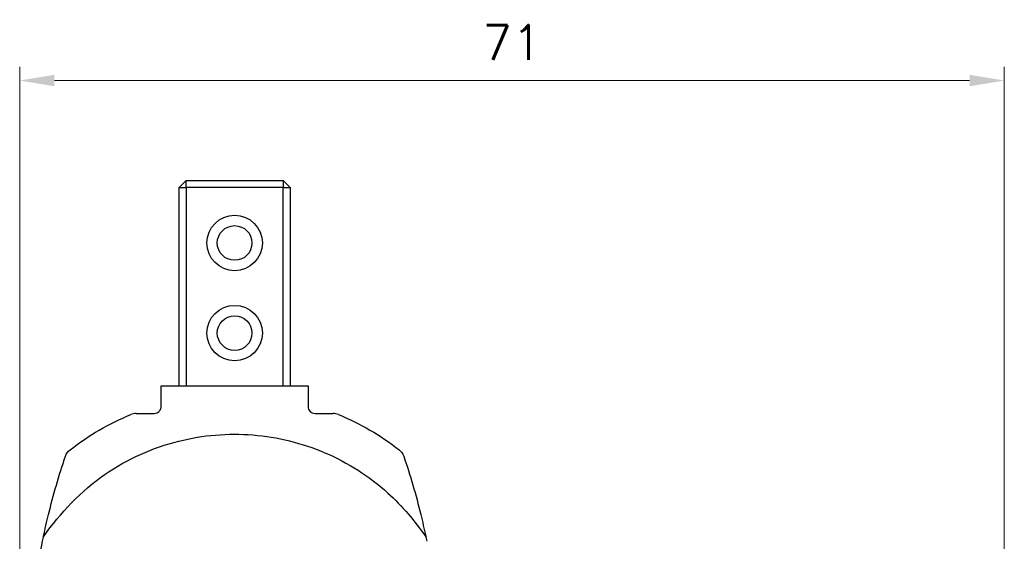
# Model space of a CAD drawing. Header units: millimetres. Extents: x 399 to 6076, y -1991 to 1602.
# Tile 312 of 324: x 5679 to 5750, y 110 to 147. Entities that reach past the tile are written whole.
import ezdxf

# ---------------------------------------------------------------- set-up
doc = ezdxf.new("R2010")
doc.units = ezdxf.units.MM
doc.layers.add('AM_5', color=3, linetype='Continuous', lineweight=25)
doc.layers.add('可見 (ISO)', color=7, linetype='Continuous', lineweight=25)
doc.styles.add('尺寸標註', font='romans.shx', dxfattribs={"bigfont": 'CHINESET.SHX'})
doc.dimstyles.new('CNS1$0', dxfattribs={"dimtxt": 2.5, "dimasz": 2.5, "dimexe": 1, "dimexo": 1, "dimgap": 1.5, "dimtad": 1, "dimtoh": 1, "dimdec": 1, "dimdsep": 46, "dimtxsty": '尺寸標註', "dimcen": 0, "dimclrd": 2, "dimclre": 2, "dimclrt": 1, "dimadec": 0, "dimazin": 2, "dimtp": 0.1, "dimtm": 0.1, "dimtfac": 0.71, "dimtdec": 1, "dimtmove": 0, "dimatfit": 0, "dimfxl": 0, "dimlwd": 13, "dimlwe": 13, "dimarcsym": 0})

# ---------------------------------------------------------------- blocks, each defined once
blk = doc.blocks.new('*D473')
at = {"layer": 'AM_5', "color": 2, "lineweight": 13}
for p, q in [((5679.389, 87.727), (5679.389, 143.998)), ((5750.391, 70.777), (5750.391, 143.998)), ((5681.889, 142.998), (5747.891, 142.998))]:
    blk.add_line(p, q, dxfattribs=at)
at = {"layer": 'AM_5', "color": 2}
for points in [[(5681.889, 143.415), (5681.889, 142.582), (5679.389, 142.998)], [(5747.891, 143.415), (5747.891, 142.582), (5750.391, 142.998)]]:
    blk.add_solid(points, dxfattribs=at)
at = {"layer": 'Defpoints', "color": 0}
for p in [(5750.391, 142.998), (5679.389, 86.727), (5750.391, 69.777)]:
    blk.add_point(p, dxfattribs=at)
at = {"layer": 'AM_5', "color": 1, "insert": (5714.89, 145.748), "char_height": 2.5, "attachment_point": 5, "style": '尺寸標註'}
blk.add_mtext('71', dxfattribs=at)

msp = doc.modelspace()

# ---------------------------------------------------------------- linework, layer by layer
at = {"layer": '可見 (ISO)'}
for p, q in [((5690.889, 135.277), (5691.389, 135.777)), ((5691.389, 135.777), (5698.389, 135.777)), ((5691.389, 135.277), (5691.389, 135.777)), ((5698.389, 135.777), (5698.389, 135.277)), ((5698.389, 135.777), (5698.889, 135.277)), ((5690.889, 120.977), (5690.889, 135.277)), ((5690.889, 135.277), (5691.389, 135.277)), ((5698.389, 135.277), (5691.389, 135.277)), ((5691.389, 135.277), (5691.389, 120.977)), ((5698.389, 120.977), (5698.389, 135.277)), ((5698.389, 135.277), (5698.889, 135.277)), ((5698.889, 135.277), (5698.889, 120.977)), ((5689.589, 119.477), (5689.589, 120.977)), ((5689.589, 120.977), (5690.058, 120.977)), ((5690.058, 120.977), (5699.72, 120.977)), ((5699.72, 120.977), (5700.189, 120.977)), ((5700.189, 120.977), (5700.189, 119.477)), ((5687.784, 118.977), (5689.089, 118.977)), ((5700.689, 118.977), (5701.993, 118.977))]:
    msp.add_line(p, q, dxfattribs=at)
for centre, radius in [((5694.889, 131.277), 2), ((5694.889, 131.277), 1.25), ((5694.889, 124.777), 2), ((5694.889, 124.777), 1.25)]:
    msp.add_circle(centre, radius, dxfattribs=at)
for centre, major_axis, ratio, start_param, end_param in [((5687.904, 117.373), (-0.315, 1.585), 0.783596, 6.128641, 6.439515), ((5701.876, 117.385), (0.313, 1.574), 0.786597, 6.126256, 6.438301)]:
    msp.add_ellipse(centre, major_axis=major_axis, ratio=ratio, start_param=start_param, end_param=end_param, dxfattribs=at)
for points, knots in [([(5689.089, 118.977), (5689.155, 118.977), (5689.222, 118.991), (5689.284, 119.017), (5689.287, 119.018), (5689.29, 119.02), (5689.293, 119.021), (5689.352, 119.048), (5689.404, 119.085), (5689.447, 119.128), (5689.451, 119.132), (5689.454, 119.136), (5689.458, 119.14), (5689.5, 119.186), (5689.531, 119.237), (5689.553, 119.291), (5689.577, 119.351), (5689.589, 119.414), (5689.589, 119.477)], [0, 0, 0, 0, 0.0002022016, 0.0002022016, 0.0002022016, 0.0002125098, 0.0002125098, 0.0002125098, 0.0004075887, 0.0004075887, 0.0004075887, 0.0004250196, 0.0004250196, 0.0004250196, 0.0006242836, 0.0006242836, 0.0006242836, 0.0008500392, 0.0008500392, 0.0008500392, 0.0008500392]), ([(5700.189, 119.477), (5700.189, 119.414), (5700.201, 119.351), (5700.225, 119.29), (5700.247, 119.237), (5700.278, 119.185), (5700.32, 119.14), (5700.324, 119.136), (5700.327, 119.132), (5700.331, 119.128), (5700.373, 119.085), (5700.426, 119.047), (5700.485, 119.021), (5700.549, 118.992), (5700.619, 118.977), (5700.689, 118.977)], [0, 0, 0, 0, 0.0002236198, 0.0002236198, 0.0002236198, 0.0004223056, 0.0004223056, 0.0004223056, 0.0004392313, 0.0004392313, 0.0004392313, 0.0006334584, 0.0006334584, 0.0006334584, 0.0008446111, 0.0008446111, 0.0008446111, 0.0008446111]), ([(5681.101, 110.077), (5682.324, 111.797), (5683.807, 113.391), (5687.151, 115.685), (5688.981, 116.507), (5692.597, 117.416), (5694.421, 117.57), (5697.978, 117.285), (5699.756, 116.846), (5703.05, 115.436), (5704.606, 114.441), (5706.977, 112.305), (5707.869, 111.212), (5708.676, 110.077)], [0, 0, 0, 0, 0.633143, 0.633143, 1.216638, 1.216638, 1.751695, 1.751695, 2.287082, 2.287082, 2.826621, 2.826621, 3.24446, 3.24446, 3.24446, 3.24446]), ([(5681.034, 109.751), (5681.049, 109.822), (5681.063, 109.89), (5681.083, 109.988), (5681.09, 110.024), (5681.099, 110.066), (5681.101, 110.077), (5681.101, 110.077)], [-0.12473279, -0.12473279, -0.12473279, -0.12473279, -0.09829052, -0.09829052, -0.07835862, -0.07835862, -0.06236786, -0.06236786, -0.06236786, -0.06236786]), ([(5708.676, 110.077), (5708.676, 110.077), (5708.676, 110.077), (5708.676, 110.077), (5708.678, 110.066), (5708.687, 110.023), (5708.695, 109.987), (5708.715, 109.889), (5708.729, 109.821), (5708.743, 109.751)], [-0.06236784, -0.06236784, -0.06236784, -0.06236784, -0.06232168, -0.06232168, -0.04628046, -0.04628046, -0.02630583, -0.02630583, -0.000001, -0.000001, -0.000001, -0.000001]), ([(5680.193, 103.743), (5680.268, 104.7), (5680.371, 105.656), (5680.646, 107.661), (5680.823, 108.709), (5681.034, 109.751)], [0.0304694, 0.0304694, 0.0304694, 0.0304694, 0.3193476, 0.3193476, 0.6386465, 0.6386465, 0.6386465, 0.6386465])]:
    msp.add_open_spline(points, degree=3, knots=knots, dxfattribs=at)
for points in [[(5683.028, 116.364), (5684.374, 117.401), (5685.831, 118.247), (5687.4, 118.901)], [(5702.378, 118.901), (5703.946, 118.247), (5705.403, 117.401), (5706.749, 116.364)], [(5681.466, 111.686), (5681.813, 113.106), (5682.221, 114.507), (5682.691, 115.893)], [(5682.691, 115.893), (5682.755, 116.08), (5682.872, 116.244), (5683.028, 116.364)], [(5682.691, 115.893), (5682.755, 116.08), (5682.872, 116.244), (5683.028, 116.364)], [(5706.749, 116.364), (5706.906, 116.244), (5707.023, 116.08), (5707.086, 115.893)], [(5706.749, 116.364), (5706.906, 116.244), (5707.023, 116.08), (5707.086, 115.893)], [(5707.086, 115.893), (5707.557, 114.507), (5707.964, 113.106), (5708.311, 111.686)], [(5681.109, 110.111), (5681.22, 110.643), (5681.34, 111.168), (5681.466, 111.686)], [(5708.311, 111.686), (5708.438, 111.168), (5708.557, 110.643), (5708.669, 110.111)], [(5681.101, 110.077), (5681.104, 110.088), (5681.106, 110.1), (5681.109, 110.111)], [(5681.101, 110.077), (5681.104, 110.088), (5681.106, 110.1), (5681.109, 110.111)], [(5708.669, 110.111), (5708.671, 110.1), (5708.674, 110.088), (5708.676, 110.077)], [(5708.669, 110.111), (5708.671, 110.1), (5708.674, 110.088), (5708.676, 110.077)]]:
    msp.add_open_spline(points, degree=3, dxfattribs=at)

# ---------------------------------------------------------------- dimensions: what is measured, and where the dimension line sits
at = {"layer": 'AM_5'}
dim = msp.add_linear_dim(base=(5750.391, 142.998), p1=(5679.389, 86.727), p2=(5750.391, 69.777), dimstyle='CNS1$0', override={"dimfxl": 4, "dimarcsym": 1}, dxfattribs=at)
dim.commit()
dim.dimension.update_dxf_attribs({"geometry": '*D473', "text_midpoint": (5714.89, 145.748)})

doc.saveas('drawing.dxf')
